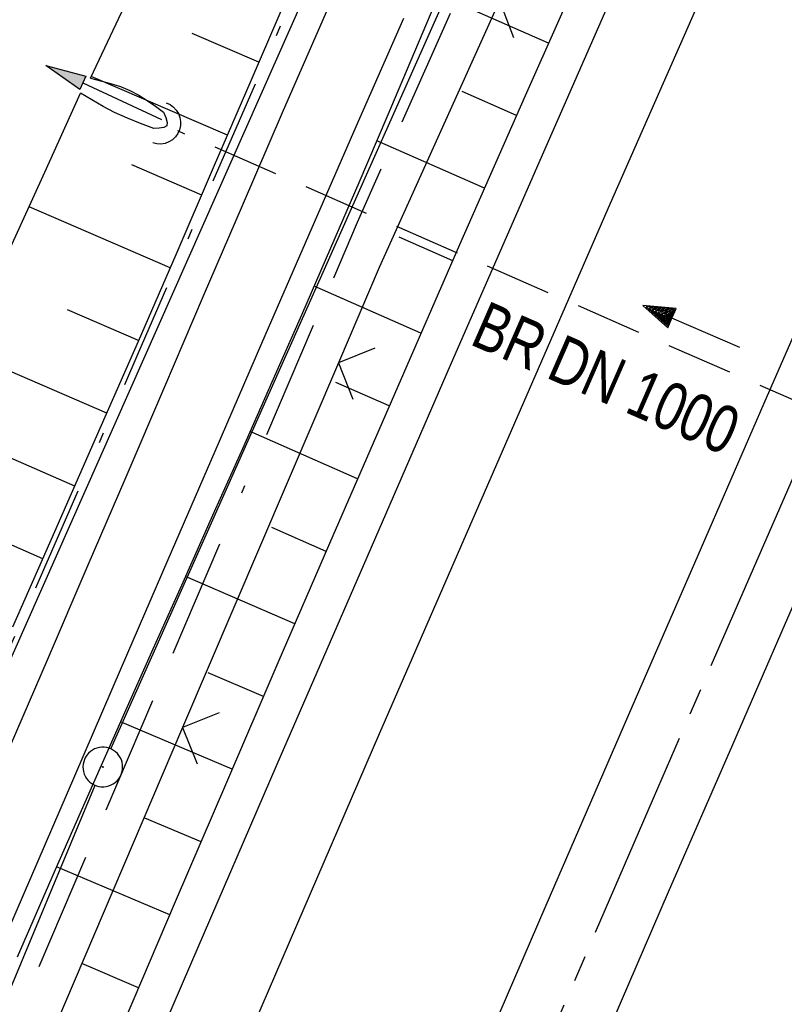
# Model space of a CAD drawing. Extents: x 510526 to 513920, y 467229 to 478797.
# Tile 378 of 467: x 512405 to 512434, y 476241 to 476278. Entities that reach past the tile are written whole.
import ezdxf

# ---------------------------------------------------------------- set-up
doc = ezdxf.new("R2010")
doc.units = 0
doc.header["$LTSCALE"] = 10
doc.header["$MEASUREMENT"] = 0
for name, pattern in [('ACAD_ISO16W100', [73, 15, -6.5, 15, -6.5, 15, -7, 1, -7]), ('ACHSE', [5.5, 4, -0.5, 0.5, -0.5]), ('AUSGEZOGEN', [0]), ('LT00', [0]), ('LT08', [0.42, 0.2, -0.1, 0.02, -0.1]), ('STRICHLINIE2', [0.375, 0.25, -0.125])]:
    doc.linetypes.add(name, pattern=pattern)
doc.layers.get('0').update_dxf_attribs({"linetype": 'LT00'})
for name, color, linetype in [('-AX-020', 250, 'ACHSE'), ('-Halt-Pfeil', 4, 'LT00'), ('-Haltung', 182, 'STRICHLINIE2'), ('-Haltungsbeschriftung', 182, 'LT00'), ('BAB-KABEL', 220, 'ACAD_ISO16W100'), ('DFK_AB_L', 21, 'LT00'), ('DFK_AB_P', 7, 'LT00'), ('DFK_KATASTER', 250, 'LT00'), ('PFEIL', 140, 'AUSGEZOGEN'), ('STROM_UNTER', 80, 'LT08'), ('V89_AFBR_BAB', 250, 'LT00'), ('V89_BOESCH', 250, 'LT00'), ('V89_BOSCHUNG', 250, 'LT00'), ('V89_GRABEN', 250, 'LT00'), ('V89_LD_MARK', 250, 'LT00'), ('V89_UK_DURCH', 182, 'LT00'), ('V89_ZAUN', 40, 'LT00')]:
    doc.layers.add(name, color=color, linetype=linetype)
doc.styles.add('Haltungsbeschriftung', font='ARIAL.TTF', dxfattribs={"width": 0.75})

# ---------------------------------------------------------------- blocks, each defined once
blk = doc.blocks.new('SYMB0003')
at = {"color": 0, "linetype": 'ByBlock'}
for p, q in [((-0.015712, 0), (0.010166, 0.012015)), ((0, -0.021257), (-0.015712, 0)), ((0.010166, 0.012015), (0, -0.021257))]:
    blk.add_line(p, q, dxfattribs=at)
for points in [[(-0.031395, 0.499013), (-0.093691, 0.491144), (-0.154509, 0.475528), (-0.21289, 0.452414), (-0.267913, 0.422164), (-0.318712, 0.385257), (-0.364484, 0.342274), (-0.404509, 0.293893), (-0.438154, 0.240877), (-0.464888, 0.184062), (-0.484292, 0.124345), (-0.496058, 0.062667), (-0.5, 0)], [(0.5, 0), (0.496057, 0.062667), (0.484292, 0.124345), (0.464888, 0.184062), (0.438153, 0.240877), (0.404509, 0.293893), (0.364484, 0.342274), (0.318712, 0.385257), (0.267913, 0.422164), (0.21289, 0.452414), (0.154509, 0.475528), (0.093691, 0.491144), (0.031395, 0.499013), (-0.031395, 0.499013)], [(-0.5, 0), (-0.496058, -0.062667), (-0.484292, -0.124345), (-0.464888, -0.184062), (-0.438154, -0.240877), (-0.404509, -0.293893), (-0.364485, -0.342274), (-0.318712, -0.385257), (-0.267914, -0.422164), (-0.21289, -0.452414), (-0.154509, -0.475529), (-0.093691, -0.491144), (-0.031395, -0.499014), (0.031395, -0.499014)], [(0.031395, -0.499014), (0.093691, -0.491144), (0.154509, -0.475529), (0.21289, -0.452414), (0.267914, -0.422164), (0.318712, -0.385257), (0.364485, -0.342274), (0.404509, -0.293893), (0.438154, -0.240877), (0.464889, -0.184062), (0.484292, -0.124345), (0.496058, -0.062667), (0.5, 0)]]:
    blk.add_lwpolyline(points, dxfattribs=at)
blk = doc.blocks.new('SYMB1107')
at = {"color": 0, "linetype": 'ByBlock'}
for points in [[(-0.2, 0), (-0.196157, 0.039018), (-0.184776, 0.076537), (-0.166294, 0.111114), (-0.141421, 0.141421), (-0.111114, 0.166294), (-0.076537, 0.184776), (-0.039018, 0.196157), (0, 0.2)], [(0, 0.2), (0.039018, 0.196157), (0.076537, 0.184776), (0.111114, 0.166294), (0.141421, 0.141421), (0.166294, 0.111114), (0.184776, 0.076537), (0.196157, 0.039018), (0.2, 0)]]:
    blk.add_lwpolyline(points, dxfattribs=at)
blk = doc.blocks.new('SYMB0024')
at = {"color": 0, "linetype": 'ByBlock'}
for p, q in [((-0.5, 0.5), (0, 0)), ((0, 0), (0.5, 0.5))]:
    blk.add_line(p, q, dxfattribs=at)
blk = doc.blocks.new('Pfreil3')
at = {"layer": 'PFEIL'}
blk.add_hatch(color=256, dxfattribs=at).paths.add_polyline_path([(-1.549, 0.273), (-1.549, -0.273), (0, 0)])
for p, q in [((-1.549, 0), (-4.831, 0)), ((-1.549, -0.273), (-1.549, 0.273)), ((-1.549, 0.273), (0, 0)), ((0, 0), (-1.549, -0.273))]:
    blk.add_line(p, q, dxfattribs=at)
blk = doc.blocks.new('SYMB0070')
at = {"color": 0, "linetype": 'ByBlock'}
for p, q in [((0.5, 0), (0.2, 0.1)), ((0.2, 0.1), (0.2, 0)), ((-0.5, 0), (0.2, 0)), ((0.468, 0), (0.21, 0.086)), ((0.21, 0.086), (0.21, -0.086)), ((0.21, -0.086), (0.468, 0)), ((0.22, -0.072), (0.437, 0)), ((0.23, -0.058), (0.405, 0)), ((0.24, -0.045), (0.374, 0)), ((0.342, 0), (0.25, 0.031)), ((0.25, 0.031), (0.25, -0.031)), ((0.25, -0.031), (0.342, 0)), ((0.26, -0.017), (0.31, 0)), ((0.27, -0.003), (0.279, 0))]:
    blk.add_line(p, q, dxfattribs=at)
for points in [[(0.2, 0), (0.2, -0.1), (0.5, 0)], [(0.437, 0), (0.22, 0.072), (0.22, -0.072)], [(0.405, 0), (0.23, 0.058), (0.23, -0.058)], [(0.374, 0), (0.24, 0.045), (0.24, -0.045)], [(0.31, 0), (0.26, 0.017), (0.26, -0.017)], [(0.279, 0), (0.27, 0.003), (0.27, -0.003)]]:
    blk.add_lwpolyline(points, dxfattribs=at)

msp = doc.modelspace()

# ---------------------------------------------------------------- linework, layer by layer
at = {"layer": '-AX-020', "ltscale": 0.2, "flags": 128}
msp.add_lwpolyline([(513881.716, 478796.972), (513877.87, 478787.354), (513870.367, 478768.801), (513862.788, 478750.278), (513855.137, 478731.786), (513847.411, 478713.324), (513839.611, 478694.893), (513831.738, 478676.494), (513823.791, 478658.127), (513815.771, 478639.791), (513807.678, 478621.487), (513799.512, 478603.216), (513791.272, 478584.978), (513782.96, 478566.773), (513774.576, 478548.601), (513766.118, 478530.463), (513757.588, 478512.359), (513748.986, 478494.289), (513740.312, 478476.254), (513731.565, 478458.253), (513722.747, 478440.287), (513713.857, 478422.357), (513704.896, 478404.463), (513695.863, 478386.605), (513686.758, 478368.782), (513677.583, 478350.997), (513668.336, 478333.248), (513659.019, 478315.536), (513649.63, 478297.862), (513640.172, 478280.225), (513630.643, 478262.626), (513621.043, 478245.066), (513611.374, 478227.544), (513601.634, 478210.061), (513591.825, 478192.617), (513586.745, 478183.647), (513576.83, 478166.262), (513566.848, 478148.917), (513556.8, 478131.609), (513546.688, 478114.338), (513536.514, 478097.104), (513526.28, 478079.906), (513515.988, 478062.743), (513505.638, 478045.613), (513495.234, 478028.517), (513484.778, 478011.453), (513474.27, 477994.421), (513463.712, 477977.419), (513453.108, 477960.447), (513442.457, 477943.503), (513431.762, 477926.587), (513421.026, 477909.698), (513410.248, 477892.835), (513399.432, 477875.997), (513388.579, 477859.182), (513377.691, 477842.39), (513366.769, 477825.62), (513355.815, 477808.871), (513344.831, 477792.142), (513333.819, 477775.431), (513322.78, 477758.738), (513311.715, 477742.062), (513300.628, 477725.401), (513289.519, 477708.754), (513278.389, 477692.121), (513267.242, 477675.5), (513256.078, 477658.891), (513244.899, 477642.291), (513233.706, 477625.7), (513222.502, 477609.117), (513211.288, 477592.542), (513200.066, 477575.971), (513188.837, 477559.405), (513177.603, 477542.843), (513166.366, 477526.282), (513154.797, 477509.239), (513142.496, 477491.114), (513130.197, 477472.988), (513117.902, 477454.859), (513105.613, 477436.726), (513093.333, 477418.587), (513081.064, 477400.44), (513068.808, 477382.285), (513056.567, 477364.119), (513044.344, 477345.942), (513032.141, 477327.752), (513019.958, 477309.547), (513007.8, 477291.325), (512995.668, 477273.087), (512983.565, 477254.83), (512971.492, 477236.552), (512959.452, 477218.253), (512947.447, 477199.931), (512935.479, 477181.584), (512923.551, 477163.212), (512911.665, 477144.812), (512899.822, 477126.385), (512888.026, 477107.927), (512876.279, 477089.439), (512864.582, 477070.918), (512852.939, 477052.364), (512841.352, 477033.775), (512829.822, 477015.15), (512818.352, 476996.488), (512806.945, 476977.787), (512795.603, 476959.048), (512789.644, 476949.141), (512778.405, 476930.339), (512767.236, 476911.496), (512756.135, 476892.613), (512745.103, 476873.688), (512734.14, 476854.724), (512723.246, 476835.72), (512712.422, 476816.676), (512701.668, 476797.593), (512690.983, 476778.471), (512680.369, 476759.309), (512669.824, 476740.11), (512659.35, 476720.871), (512648.946, 476701.595), (512638.612, 476682.281), (512628.349, 476662.929), (512618.157, 476643.54), (512608.036, 476624.113), (512597.985, 476604.65), (512588.006, 476585.15), (512578.098, 476565.614), (512568.261, 476546.042), (512558.497, 476526.434), (512548.803, 476506.791), (512539.182, 476487.112), (512529.632, 476467.399), (512520.155, 476447.65), (512510.749, 476427.867), (512501.416, 476408.05), (512492.156, 476388.199), (512482.968, 476368.314), (512473.852, 476348.396), (512464.81, 476328.445), (512455.84, 476308.46), (512446.944, 476288.443), (512438.12, 476268.394), (512429.37, 476248.313), (512420.694, 476228.2), (512412.09, 476208.055), (512403.561, 476187.879), (512395.105, 476167.672), (512386.723, 476147.434), (512378.415, 476127.166), (512370.181, 476106.867), (512362.021, 476086.539), (512353.936, 476066.181), (512345.925, 476045.794), (512337.988, 476025.377), (512330.127, 476004.932), (512322.339, 475984.458), (512314.627, 475963.955), (512306.989, 475943.425), (512299.427, 475922.867), (512291.94, 475902.281), (512284.528, 475881.669), (512277.191, 475861.029), (512269.93, 475840.362), (512262.744, 475819.67), (512255.634, 475798.951), (512248.599, 475778.206), (512241.641, 475757.436), (512234.758, 475736.641), (512227.951, 475715.82), (512221.221, 475694.975), (512214.566, 475674.105), (512207.988, 475653.211), (512201.487, 475632.294), (512200.128, 475627.887), (512194.281, 475608.791), (512188.5, 475589.674), (512182.785, 475570.538), (512177.137, 475551.381), (512171.56, 475532.204), (512166.053, 475513.007), (512160.618, 475493.788), (512155.257, 475474.55), (512149.971, 475455.29), (512148.09, 475448.361), (512142.908, 475429.074), (512137.804, 475409.765), (512132.778, 475390.436), (512127.829, 475371.088), (512122.957, 475351.719), (512118.163, 475332.332), (512113.447, 475312.925), (512108.808, 475293.499), (512104.247, 475274.055), (512099.765, 475254.593), (512095.36, 475235.113), (512091.033, 475215.616), (512086.785, 475196.101), (512082.614, 475176.57), (512078.522, 475157.022), (512074.508, 475137.458), (512070.573, 475117.878), (512066.716, 475098.282), (512063.238, 475080.246), (512059.532, 475060.621), (512055.901, 475040.983), (512052.344, 475021.33), (512048.857, 475001.665), (512045.438, 474981.988), (512042.084, 474962.3), (512038.794, 474942.602), (512035.562, 474922.893), (512032.388, 474903.175), (512029.269, 474883.449), (512026.201, 474863.714), (512023.183, 474843.972), (512020.21, 474824.222), (512017.282, 474804.467), (512014.394, 474784.705), (512011.544, 474764.937), (512008.73, 474745.165), (512005.949, 474725.388), (512003.198, 474705.607), (512000.474, 474685.821), (511997.775, 474666.033), (511995.098, 474646.242), (511992.439, 474626.448), (511989.798, 474606.651), (511987.169, 474586.854), (511984.552, 474567.054), (511981.943, 474547.253), (511979.34, 474527.452), (511976.744, 474507.689), (511975.127, 474495.377), (511973.477, 474482.815), (511971.825, 474470.254), (511970.169, 474457.693), (511968.506, 474445.133), (511966.835, 474432.574), (511965.154, 474420.016), (511963.46, 474407.46), (511961.752, 474394.906), (511960.027, 474382.355), (511958.283, 474369.806), (511956.518, 474357.259), (511954.73, 474344.717), (511952.918, 474332.177), (511951.078, 474319.642), (511949.209, 474307.111), (511947.309, 474294.584), (511945.376, 474282.063), (511943.407, 474269.547), (511941.4, 474257.038), (511939.355, 474244.534), (511937.267, 474232.038), (511935.137, 474219.549), (511932.96, 474207.067), (511930.736, 474194.594), (511928.462, 474182.131), (511926.136, 474169.676), (511923.757, 474157.232), (511921.321, 474144.799), (511918.829, 474132.377), (511916.276, 474119.967), (511913.661, 474107.57), (511910.982, 474095.187), (511908.238, 474082.818), (511905.425, 474070.464), (511902.544, 474058.127), (511899.59, 474045.806), (511896.562, 474033.504), (511893.47, 474021.261), (511890.29, 474008.997), (511887.033, 473996.753), (511883.699, 473984.53), (511880.287, 473972.328), (511876.798, 473960.148), (511873.233, 473947.991), (511869.591, 473935.856), (511865.873, 473923.745), (511862.077, 473911.656), (511858.206, 473899.593), (511854.259, 473887.554), (511850.236, 473875.54), (511846.136, 473863.552), (511841.962, 473851.59), (511837.711, 473839.654), (511833.386, 473827.746), (511828.985, 473815.865), (511824.51, 473804.012), (511819.96, 473792.188), (511815.335, 473780.392), (511810.636, 473768.626), (511805.863, 473756.89), (511801.015, 473745.185), (511796.094, 473733.51), (511791.099, 473721.866), (511786.031, 473710.255), (511780.889, 473698.675), (511775.675, 473687.128), (511770.388, 473675.615), (511765.028, 473664.135), (511759.596, 473652.689), (511754.091, 473641.278), (511748.515, 473629.901), (511742.867, 473618.56), (511737.147, 473607.255), (511731.356, 473595.986), (511725.494, 473584.754), (511719.562, 473573.559), (511713.558, 473562.402), (511707.485, 473551.283), (511701.341, 473540.203), (511695.128, 473529.162), (511688.845, 473518.159), (511682.492, 473507.198), (511676.07, 473496.276), (511669.58, 473485.395), (511663.021, 473474.555), (511656.394, 473463.757), (511649.699, 473453.001), (511642.935, 473442.288), (511636.105, 473431.617), (511629.207, 473420.99), (511622.242, 473410.406), (511615.211, 473399.867), (511608.113, 473389.372), (511600.949, 473378.922), (511593.719, 473368.518), (511586.423, 473358.16), (511579.062, 473347.848), (511571.637, 473337.582), (511564.147, 473327.364), (511556.592, 473317.193), (511548.973, 473307.07), (511541.291, 473296.996), (511533.545, 473286.969), (511525.735, 473276.993), (511517.863, 473267.066), (511509.929, 473257.188), (511501.932, 473247.361), (511493.873, 473237.584), (511485.753, 473227.859), (511477.572, 473218.186), (511475.548, 473215.811), (511467.291, 473206.202), (511458.976, 473196.642), (511450.605, 473187.132), (511442.182, 473177.667), (511433.709, 473168.249), (511425.188, 473158.872), (511416.622, 473149.537), (511408.014, 473140.241), (511399.365, 473130.982), (511390.679, 473121.758), (511381.958, 473112.568), (511373.205, 473103.409), (511364.421, 473094.278), (511355.61, 473085.175), (511346.772, 473076.096), (511337.912, 473067.039), (511329.031, 473058.003), (511320.132, 473048.986), (511311.216, 473039.984), (511302.286, 473030.997), (511293.345, 473022.02), (511284.394, 473013.053), (511275.436, 473004.094), (511266.473, 472995.139), (511255.909, 472984.591), (511236.789, 472965.502), (511230.177, 472958.9), (511223.567, 472952.294), (511216.964, 472945.683), (511210.368, 472939.063), (511203.785, 472932.433), (511197.215, 472925.788), (511190.663, 472919.125), (511184.131, 472912.443), (511177.622, 472905.739), (511171.139, 472899.01), (511164.685, 472892.252), (511158.263, 472885.464), (511151.877, 472878.643), (511145.529, 472871.786), (511139.222, 472864.891), (511132.96, 472857.955), (511126.746, 472850.976), (511120.583, 472843.952), (511114.476, 472836.881), (511109.32, 472830.82), (511103.322, 472823.655), (511097.386, 472816.438), (511091.511, 472809.171), (511085.699, 472801.854), (511079.95, 472794.488), (511074.265, 472787.072), (511068.642, 472779.609), (511063.084, 472772.097), (511057.591, 472764.538), (511052.162, 472756.933), (511046.799, 472749.281), (511041.501, 472741.584), (511036.27, 472733.841), (511031.105, 472726.054), (511026.007, 472718.223), (511020.976, 472710.349), (511016.012, 472702.431), (511011.117, 472694.472), (511006.29, 472686.471), (511001.532, 472678.429), (510996.842, 472670.347), (510992.223, 472662.225), (510987.672, 472654.063), (510983.192, 472645.863), (510978.782, 472637.625), (510974.443, 472629.349), (510970.175, 472621.036), (510965.978, 472612.687), (510961.853, 472604.303), (510957.799, 472595.883), (510953.818, 472587.43), (510949.91, 472578.942), (510946.074, 472570.422), (510942.311, 472561.868), (510938.622, 472553.283), (510935.007, 472544.666), (510931.465, 472536.02), (510927.997, 472527.343), (510924.604, 472518.636), (510921.286, 472509.901), (510918.042, 472501.138), (510914.874, 472492.347), (510911.781, 472483.529), (510908.763, 472474.686), (510905.821, 472465.817), (510902.956, 472456.923), (510900.166, 472448.004), (510897.454, 472439.062), (510894.817, 472430.098), (510892.258, 472421.111), (510889.776, 472412.102), (510887.37, 472403.073), (510885.043, 472394.023), (510882.792, 472384.954), (510880.62, 472375.866), (510878.525, 472366.759), (510876.509, 472357.635), (510874.57, 472348.494), (510872.71, 472339.337), (510870.929, 472330.164), (510869.226, 472320.976), (510867.602, 472311.774), (510866.056, 472302.558), (510864.59, 472293.33), (510863.202, 472284.089), (510861.894, 472274.837), (510860.665, 472265.574), (510859.516, 472256.301), (510858.445, 472247.018), (510857.455, 472237.726), (510856.544, 472228.427), (510855.712, 472219.119), (510854.96, 472209.806), (510854.288, 472200.485), (510853.696, 472191.159), (510853.184, 472181.829), (510852.752, 472172.495), (510852.399, 472163.157), (510852.127, 472153.817), (510851.934, 472144.475), (510851.822, 472135.131), (510851.789, 472125.787), (510851.836, 472116.443), (510851.964, 472107.1), (510852.009, 472104.711), (510852.237, 472095.37), (510852.543, 472086.03), (510852.927, 472076.694), (510853.387, 472067.361), (510853.922, 472058.032), (510854.53, 472048.707), (510855.21, 472039.388), (510855.961, 472030.074), (510856.782, 472020.766), (510857.671, 472011.464), (510858.627, 472002.169), (510859.649, 471992.88), (510860.734, 471983.599), (510861.883, 471974.326), (510863.094, 471965.06), (510864.364, 471955.802), (510865.694, 471946.554), (510867.082, 471937.313), (510868.525, 471928.081), (510870.024, 471918.857), (510871.577, 471909.643), (510873.182, 471900.438), (510874.839, 471891.241), (510876.545, 471882.054), (510878.3, 471872.876), (510880.102, 471863.708), (510881.95, 471854.548), (510883.842, 471845.397), (510885.778, 471836.255), (510887.756, 471827.123), (510889.775, 471817.999), (510891.834, 471808.885), (510893.93, 471799.779), (510896.064, 471790.681), (510898.233, 471781.592), (510900.437, 471772.511), (510902.673, 471763.439), (510904.942, 471754.374), (510907.241, 471745.317), (510909.57, 471736.267), (510911.926, 471727.225), (510914.31, 471718.19), (510916.719, 471709.161), (510919.152, 471700.139), (510921.608, 471691.124), (510924.087, 471682.114), (510926.585, 471673.11), (510929.104, 471664.112), (510931.64, 471655.118), (510934.193, 471646.129), (510936.762, 471637.145), (510939.345, 471628.165), (510941.941, 471619.188), (510944.55, 471610.216), (510947.169, 471601.246), (510949.797, 471592.279), (510952.434, 471583.314), (510955.078, 471574.352), (510957.727, 471565.391), (510960.382, 471556.431), (510963.039, 471547.473), (510967.703, 471531.767), (510970.248, 471523.199), (510975.26, 471506.323), (510980.27, 471489.445), (510985.273, 471472.566), (510990.267, 471455.684), (510995.248, 471438.798), (511000.214, 471421.908), (511005.162, 471405.012), (511010.087, 471388.11), (511014.988, 471371.201), (511019.861, 471354.283), (511024.703, 471337.357), (511029.511, 471320.421), (511034.281, 471303.475), (511039.011, 471286.517), (511043.698, 471269.547), (511048.338, 471252.564), (511052.928, 471235.568), (511057.465, 471218.557), (511061.945, 471201.532), (511066.367, 471184.491), (511070.726, 471167.434), (511075.019, 471150.36), (511079.243, 471133.269), (511083.395, 471116.16), (511086.572, 471102.843), (511090.589, 471085.702), (511094.527, 471068.543), (511098.388, 471051.366), (511102.17, 471034.172), (511105.875, 471016.961), (511109.501, 470999.734), (511113.048, 470982.489), (511116.518, 470965.23), (511119.908, 470947.954), (511123.221, 470930.663), (511126.454, 470913.357), (511129.609, 470896.037), (511132.686, 470878.703), (511135.683, 470861.354), (511138.602, 470843.993), (511141.441, 470826.619), (511144.202, 470809.231), (511146.884, 470791.831), (511149.487, 470774.42), (511152.01, 470756.996), (511154.454, 470739.562), (511156.819, 470722.116), (511159.105, 470704.66), (511161.311, 470687.193), (511163.438, 470669.717), (511165.485, 470652.232), (511165.638, 470650.897), (511167.873, 470631.022), (511170.027, 470611.138), (511172.103, 470591.246), (511174.098, 470571.346), (511176.014, 470551.438), (511177.851, 470531.523), (511179.526, 470512.546), (511180.884, 470496.345), (511182.163, 470480.137), (511183.363, 470463.922), (511184.482, 470447.702), (511185.522, 470431.478), (511186.482, 470415.247), (511187.362, 470399.013), (511188.162, 470382.774), (511188.882, 470366.532), (511189.522, 470350.286), (511190.082, 470334.037), (511190.563, 470317.786), (511190.963, 470301.532), (511191.284, 470285.277), (511191.524, 470269.02), (511191.684, 470252.763), (511191.765, 470236.505), (511191.765, 470220.247), (511191.686, 470203.988), (511191.526, 470187.731), (511191.287, 470171.474), (511191.243, 470169.007), (511190.912, 470152.752), (511190.504, 470136.499), (511190.023, 470120.247), (511189.472, 470103.998), (511188.854, 470087.752), (511188.173, 470071.508), (511187.432, 470055.266), (511186.634, 470039.027), (511185.783, 470022.791), (511184.882, 470006.558), (511183.935, 469990.327), (511182.944, 469974.099), (511181.913, 469957.873), (511180.846, 469941.65), (511179.745, 469925.429), (511178.614, 469909.21), (511177.457, 469892.993), (511176.276, 469876.777), (511175.075, 469860.563), (511173.858, 469844.35), (511172.627, 469828.139), (511171.386, 469811.927), (511170.138, 469795.717), (511168.847, 469778.991), (511030.959, 467993.348), (511029.419, 467973.407), (511027.883, 467953.466), (511026.353, 467933.525), (511024.832, 467913.582), (511023.323, 467893.64), (511021.828, 467873.695), (511020.353, 467853.75), (511018.898, 467833.804), (511017.467, 467813.855), (511016.063, 467793.903), (511014.69, 467773.951), (511013.35, 467753.995), (511012.046, 467734.038), (511010.782, 467714.078), (511009.56, 467694.116), (511008.383, 467674.151), (511007.254, 467654.183), (511006.177, 467634.211), (511005.154, 467614.237), (511004.188, 467594.261), (511003.284, 467574.281), (511002.442, 467554.299), (511001.667, 467534.314), (511000.962, 467514.327), (511000.329, 467494.336), (510999.772, 467474.345), (510999.556, 467465.709), (510999.112, 467445.714), (510998.747, 467425.717), (510998.463, 467405.719), (510998.259, 467385.719), (510998.135, 467365.72), (510998.091, 467345.72), (510998.127, 467325.72), (510998.243, 467305.721), (510998.439, 467285.721), (510998.715, 467265.723), (510999.071, 467245.726), (510999.432, 467229.156)], dxfattribs=at)
at = {"layer": '-Haltung'}
msp.add_line((512449.454, 476256.941), (512411.383, 476273.582), dxfattribs=at)
at = {"layer": 'BAB-KABEL', "ltscale": 0.03, "flags": 128}
msp.add_lwpolyline([(513339.839, 477816.319), (513312.266, 477774.649), (513284.672, 477732.996), (513252.5, 477694.412), (513223.881, 477653.496), (513195.795, 477612.121), (513167.629, 477570.875), (513139.88, 477529.298), (513111.793, 477487.916), (513083.807, 477446.454), (513055.844, 477404.978), (513022.492, 477355.034), (513000.515, 477321.52), (512973.122, 477279.62), (512945.422, 477237.871), (512917.575, 477196.217), (512879.155, 477137.499), (512858.339, 477103.216), (512837.389, 477068.954), (512811.451, 477026.06), (512784.195, 476983.896), (512756.652, 476941.559), (512731.123, 476898.632), (512706.393, 476854.964), (512681.949, 476811.101), (512658.869, 476770.394), (512633.742, 476723.052), (512609.823, 476678.973), (512586.03, 476634.72), (512574.463, 476609.04), (512565.77, 476584.237), (512545.206, 476542.916), (512523.454, 476497.739), (512501.769, 476452.474), (512480.246, 476407.171), (512458.846, 476361.789), (512438.563, 476315.939), (512418.177, 476270.118), (512378.72, 476177.833), (512359.892, 476131.364), (512341.348, 476084.783), (512322.575, 476038.314), (512304.817, 475991.341), (512287.677, 475944.24), (512270.282, 475897.168), (512254.121, 475849.696), (512237.768, 475802.276), (512221.53, 475754.824), (512205.859, 475707.192), (512190.782, 475659.377), (512175.78, 475611.52), (512161.516, 475563.423), (512145.692, 475515.804), (512137.725, 475496.074), (512130.625, 475467.918), (512119.035, 475418.91), (512105.583, 475370.555), (512100.73, 475351.099), (512084.182, 475320.513), (512082.618, 475318.668), (512071.987, 475296.243), (512062.064, 475264.372), (512059.316, 475232.902), (512061.872, 475193.176), (512054.818, 475143.1), (512045.689, 475099.989), (512036.29, 475050.898), (512027.273, 475001.725), (512018.223, 474952.549), (512008.899, 474903.418), (512000.14, 474854.229), (511992.355, 474804.855), (511985.273, 474755.369), (511977.385, 474700.851), (511969.41, 474646.425), (511966.53, 474615.204), (511972.795, 474604.79), (511970.049, 474596.165), (511959.565, 474586.374), (511941.907, 474517.478), (511936.852, 474477.772), (511926.657, 474399.733), (511919.973, 474355.376), (511910.09, 474296.615), (511899.454, 474238.126), (511883.784, 474152.683), (511870.289, 474094.001), (511857.131, 474053.876), (511852.776, 474012.454), (511853.171, 473966.862), (511852.492, 473957.146), (511851.311, 473949.656), (511841.692, 473942.065), (511825.821, 473895.229), (511826.651, 473894.117), (511810.899, 473851.945), (511793.573, 473805.027), (511775.285, 473758.358), (511755.124, 473712.475), (511734.052, 473667.008), (511712.225, 473621.972), (511689.498, 473577.273), (511665.157, 473533.497), (511639.854, 473490.241), (511612.908, 473448.14), (511601.588, 473431.806), (511558.048, 473366.072), (511514.894, 473306.01), (511484.056, 473267.454), (511450.631, 473224.7), (511393.065, 473164.53), (511363.017, 473132.866), (511308.517, 473076.446), (511275.572, 473040.359), (511243.006, 473009.331), (511235.22, 472986.054), (511231.03, 472981.056), (511075.99, 472813.106), (511070.243, 472807.304), (511057.801, 472797.513), (511038.028, 472769.96), (511010.695, 472730.526), (510983.876, 472687.185), (510959.577, 472643.761), (510934.3, 472604.326), (510904.804, 472574.327), (510913.914, 472558.288), (510911.702, 472550.665), (510911.228, 472549.239), (510895.971, 472514.712), (510882.655, 472477.924), (510872.403, 472460.753), (510857.497, 472432.352), (510836.101, 472381.12), (510836.281, 472368.894), (510832.944, 472355.972), (510830.181, 472332.026), (510848.219, 472325.537), (510838.512, 472271.416), (510831.965, 472215.431), (510830.702, 472169.392), (510828.833, 472118.665), (510829.075, 472067.625), (510833.949, 472011.739), (510842.444, 471951.437), (510849.978, 471906.34), (510856.18, 471866.272), (510867.229, 471812.821), (510879.853, 471762.875), (510891.506, 471713.806), (510903.789, 471665.07), (510916.063, 471616.285), (510929.638, 471568.076), (510950.958, 471501.368), (510971.606, 471429.824), (510974.35, 471422.765), (510989.551, 471366.875), (511004.499, 471314.199), (511016.364, 471270.838), (511026.276, 471232.419), (511039.24, 471184.146), (511056.597, 471116.881), (511065.905, 471078.265), (511077.604, 471030.011), (511089.225, 470981.622), (511098.911, 470932.895), (511107.165, 470884.025), (511116.152, 470835.042), (511125.079, 470786.059), (511133.148, 470736.973), (511137.299, 470706.315), (511129.89, 470689.715), (511129.543, 470684.612), (511132.443, 470671.581), (511143.113, 470670.948), (511145.784, 470638.261), (511151.08, 470588.888), (511155.977, 470539.416), (511159.512, 470489.779), (511162.627, 470440.141), (511165.944, 470390.621), (511167.842, 470340.945), (511167.805, 470291.237), (511167.773, 470272.425), (511169.192, 470243.962), (511168.974, 470223.344), (511163.734, 470203.872), (511151.457, 470170.118), (511152.401, 470145.764), (511161.627, 470107.325), (511162.261, 470078.654), (511157.084, 470021.39), (511153.973, 469975.779), (511150.229, 469924.108), (511146.614, 469878.373), (511141.044, 469826.728), (511133.852, 469745.039), (511131.815, 469700.017), (511128.932, 469655.166), (511125.194, 469595.287), (511130.663, 469554.69), (511130.405, 469544.669), (511121.691, 469477.401)], dxfattribs=at)
at = {"layer": 'DFK_AB_L'}
for p, q in [((512408.855, 476250.195), (512457.145, 476358.655)), ((512362.429, 476138.982), (512408.261, 476248.818))]:
    msp.add_line(p, q, dxfattribs=at)
at = {"layer": 'DFK_KATASTER'}
msp.add_line((512452.666, 476360.914), (512404.484, 476252.315), dxfattribs=at)
at = {"layer": 'STROM_UNTER', "ltscale": 2, "flags": 128}
msp.add_lwpolyline([(512425.566, 476631.367), (512437.568, 476627.069), (512462.36, 476621.639), (512488.397, 476620.056), (512514.963, 476619.685), (512531.492, 476614.934), (512555.83, 476596.384), (512560.199, 476594.104), (512561.726, 476591.706), (512561.726, 476589.65), (512557.8, 476581.036), (512551.496, 476566.634), (512527.76, 476517.356), (512511.673, 476485.042), (512454.05, 476363.137), (512441.892, 476337.518), (512422.539, 476294.305), (512409.881, 476265.147), (512403.866, 476251.367), (512398.739, 476239.701), (512387.194, 476212.416), (512377.329, 476188.659), (512363.534, 476155.453), (512355.322, 476135.553), (512344.463, 476108.791), (512339.243, 476095.976), (512321.539, 476050.791), (512313.701, 476028.7), (512300.89, 475996.826), (512277.431, 475933.712), (512263.448, 475896.168), (512257.639, 475879.287), (512247.911, 475851.33), (512241.343, 475831.491), (512239.156, 475825.047), (512227.449, 475790.801), (512213.665, 475750.663), (512199.436, 475707.54), (512188.929, 475674.396), (512180.505, 475646.828), (512162.536, 475589.792), (512151.757, 475558.716), (512137.695, 475518.747), (512131.717, 475500.22), (512119.513, 475452.408), (512108.254, 475409.728), (512106.832, 475395.449), (512107.814, 475394.606), (512150.786, 475384.784), (512144.819, 475356.69), (512142.979, 475347.859), (512139.296, 475325.782), (512132.852, 475293.334), (512126.777, 475265.838), (512120.332, 475235.666), (512113.671, 475209.544), (512106.122, 475164.837), (512104.349, 475154.734), (512105.116, 475150.589), (512104.349, 475148.67), (512102.888, 475146.596), (512101.043, 475141.64), (512098.199, 475130.815), (512095.203, 475118.644), (512090.741, 475098.487), (512085.707, 475073.498), (512081.403, 475052.23), (512080.326, 475046.855), (512078.638, 475037.95), (512074.323, 475010.387), (512069.407, 474980.908), (512067.561, 474975.994), (512066.334, 474971.081), (512066.947, 474967.167), (512068.485, 474962.406), (512066.642, 474951.045), (512063.569, 474933.695), (512052.451, 474857.206), (512052.451, 474849.644), (512058.506, 474848.348), (512061.34, 474851.675), (512064.368, 474849.887), (512063.634, 474848.374), (512063.051, 474848.726)], dxfattribs=at)
at = {"layer": 'V89_AFBR_BAB'}
for points in [[(512408.631, 476234.491), (512411.884, 476242.053), (512415.148, 476249.61), (512418.422, 476257.163), (512421.71, 476264.717), (512425.009, 476272.267), (512428.32, 476279.811), (512431.636, 476287.334), (512434.965, 476294.851), (512438.304, 476302.364), (512443.354, 476313.671), (512448.428, 476324.968), (512450.887, 476330.421), (512453.35, 476335.872), (512455.817, 476341.321), (512456.774, 476343.433)], [(512467.713, 476339.735), (512466.975, 476338.107), (512465.336, 476334.497), (512463.697, 476330.887), (512462.058, 476327.277), (512460.421, 476323.666), (512458.788, 476320.054), (512456.734, 476315.496), (512454.686, 476310.934), (512452.644, 476306.371), (512450.605, 476301.806), (512448.569, 476297.239), (512446.567, 476292.743), (512444.568, 476288.245), (512442.572, 476283.746), (512440.581, 476279.245), (512438.595, 476274.741), (512436.075, 476269.004), (512433.565, 476263.263), (512431.062, 476257.518), (512428.566, 476251.771), (512425.314, 476244.261), (512422.072, 476236.748)], [(512427.541, 476239.195), (512429.959, 476244.781), (512432.384, 476250.363), (512434.383, 476254.949), (512436.387, 476259.533), (512438.395, 476264.116), (512440.405, 476268.697), (512442.417, 476273.278), (512444.383, 476277.751), (512446.35, 476282.222), (512448.32, 476286.693), (512450.294, 476291.161), (512452.273, 476295.628), (512454.803, 476301.316), (512457.342, 476307), (512459.888, 476312.68), (512462.442, 476318.357), (512464.904, 476323.816), (512467.371, 476329.273), (512469.842, 476334.729), (512471.527, 476338.446)], [(512418.399, 476281.297), (512416.869, 476277.78), (512415.342, 476274.261), (512413.821, 476270.74), (512412.35, 476267.321), (512410.883, 476263.9), (512409.417, 476260.479), (512407.951, 476257.057), (512406.481, 476253.638), (512405.006, 476250.22)], [(512404.155, 476241.457), (512405.821, 476245.317), (512407.488, 476249.177), (512409.257, 476253.271), (512411.027, 476257.364), (512412.798, 476261.457), (512414.572, 476265.548), (512416.35, 476269.637), (512418.141, 476273.744), (512419.935, 476277.85)]]:
    msp.add_lwpolyline(points, dxfattribs=at)
at = {"layer": 'V89_BOESCH'}
for points in [[(512427.024, 476280.536), (512424.532, 476274.902), (512422.051, 476269.263), (512419.583, 476263.618), (512417.128, 476257.968), (512415.176, 476253.449), (512413.231, 476248.927), (512411.293, 476244.402), (512409.361, 476239.875)], [(512421.395, 476279.059), (512420.347, 476276.577), (512419.295, 476274.097), (512418.237, 476271.62), (512417.171, 476269.146), (512416.065, 476266.61), (512414.951, 476264.077), (512413.83, 476261.548), (512412.704, 476259.02), (512411.576, 476256.494), (512410.448, 476253.967), (512409.323, 476251.44), (512408.201, 476248.91), (512406.75, 476245.611), (512405.308, 476242.307)], [(512405.141, 476254.816), (512406.732, 476258.414), (512408.317, 476262.016), (512409.894, 476265.621), (512411.321, 476268.907), (512412.742, 476272.195), (512414.159, 476275.485), (512415.574, 476278.777)], [(512408.08, 476275.573), (512409.267, 476278.087)], [(512391.225, 476237.806), (512392.495, 476240.906), (512393.788, 476243.997), (512394.987, 476246.798), (512396.203, 476249.592), (512397.435, 476252.379), (512398.68, 476255.161), (512399.935, 476257.939), (512401.196, 476260.713), (512402.462, 476263.486), (512403.729, 476266.258), (512404.995, 476269.031), (512406.354, 476272.018), (512407.711, 476275.006)]]:
    msp.add_lwpolyline(points, dxfattribs=at)
at = {"layer": 'V89_BOSCHUNG'}
for p, q in [((512425.417, 476276.905), (512421.257, 476278.733)), ((512414.456, 476276.176), (512411.925, 476277.266)), ((512413.27, 476273.421), (512408.113, 476275.642)), ((512424.205, 476274.161), (512422.147, 476275.065)), ((512422.997, 476271.415), (512418.916, 476273.208)), ((512412.291, 476271.15), (512409.646, 476272.297)), ((512411.1, 476268.397), (512405.76, 476270.712)), ((512421.791, 476268.668), (512419.762, 476269.559)), ((512420.588, 476265.92), (512416.541, 476267.698)), ((512409.904, 476265.645), (512407.21, 476266.813)), ((512408.703, 476262.896), (512403.27, 476265.253)), ((512419.388, 476263.17), (512417.362, 476264.06)), ((512418.191, 476260.419), (512414.122, 476262.207)), ((512407.492, 476260.139), (512404.76, 476261.336)), ((512406.277, 476257.385), (512400.787, 476259.813)), ((512416.998, 476257.667), (512414.95, 476258.566)), ((512415.811, 476254.922), (512411.676, 476256.717)), ((512414.628, 476252.176), (512412.538, 476253.072)), ((512413.447, 476249.429), (512409.225, 476251.219)), ((512412.265, 476246.671), (512410.137, 476247.574)), ((512411.084, 476243.913), (512406.802, 476245.729)), ((512409.906, 476241.154), (512407.753, 476242.067))]:
    msp.add_line(p, q, dxfattribs=at)
at = {"layer": 'V89_GRABEN'}
for points in [[(512408.08, 476275.573), (512408.465, 476275.481), (512408.846, 476275.379), (512409.218, 476275.259), (512409.577, 476275.11), (512409.91, 476274.934), (512410.23, 476274.732), (512410.542, 476274.512), (512410.85, 476274.283)], [(512410.475, 476273.676), (512409.975, 476273.862), (512409.48, 476274.059), (512408.996, 476274.277), (512408.56, 476274.505), (512408.133, 476274.751), (512407.711, 476275.006)], [(512410.85, 476274.283), (512410.938, 476274.081), (512410.989, 476273.902), (512410.968, 476273.77), (512410.858, 476273.703), (512410.683, 476273.679), (512410.475, 476273.676)]]:
    msp.add_lwpolyline(points, dxfattribs=at)
at = {"layer": 'V89_LD_MARK'}
msp.add_lwpolyline([(512328.249, 476029.432), (512335.523, 476048.162), (512342.863, 476066.867), (512350.268, 476085.546), (512357.738, 476104.199), (512365.272, 476122.826), (512372.87, 476141.427), (512378.581, 476155.29), (512384.327, 476169.138), (512390.107, 476182.973), (512395.922, 476196.792), (512401.771, 476210.598), (512410.363, 476230.713), (512419.027, 476250.797), (512427.763, 476270.85), (512436.57, 476290.872), (512445.448, 476310.862), (512454.398, 476330.82), (512459.666, 476342.455)], dxfattribs=at)
at = {"layer": 'V89_ZAUN'}
for p, q in [((512417.463, 476264.803), (512411.571, 476251.008)), ((512411.571, 476251.008), (512405.68, 476237.213))]:
    msp.add_line(p, q, dxfattribs=at)
msp.add_lwpolyline([(512423.565, 476278.505), (512419.006, 476268.415), (512417.463, 476264.803)], dxfattribs=at)

# ---------------------------------------------------------------- block references
at = {"layer": '-Halt-Pfeil', "xscale": 3.999999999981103, "yscale": 4, "zscale": 4, "rotation": 156.391357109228}
msp.add_blockref('SYMB0070', (512430.819, 476266.178), dxfattribs=at)
at = {"layer": 'DFK_AB_P', "xscale": 1.499999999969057, "yscale": 1.5, "zscale": 1.5, "rotation": 251.2881100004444}
msp.add_blockref('SYMB0003', (512408.55, 476249.51), dxfattribs=at)
at = {"layer": 'PFEIL', "rotation": 154.8954751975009}
msp.add_blockref('Pfreil3', (512406.391, 476276.056), dxfattribs=at)
at = {"layer": 'V89_UK_DURCH', "xscale": 4.000000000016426, "yscale": 4.000000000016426, "zscale": 4, "rotation": 251.3214071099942}
msp.add_blockref('SYMB1107', (512410.696, 476273.882), dxfattribs=at)
at = {"layer": 'V89_ZAUN', "yscale": 2.099999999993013, "zscale": 2.1}
for p, xscale, rotation in [((512423.565, 476278.505), 2.099999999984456, 245.6821471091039), ((512417.463, 476264.803), 2.100000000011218, 246.8722771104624), ((512411.571, 476251.008), 2.100000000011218, 246.8722771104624)]:
    msp.add_blockref('SYMB0024', p, dxfattribs=dict(at, xscale=xscale, rotation=rotation))

# ---------------------------------------------------------------- texts
at = {"layer": '-Haltungsbeschriftung', "style": 'Haltungsbeschriftung', "width": 0.75}
msp.add_text('BR DN 1000', height=1.8, rotation=336.3914, dxfattribs=at).set_placement((512422.389, 476265.522))

doc.saveas('drawing.dxf')
